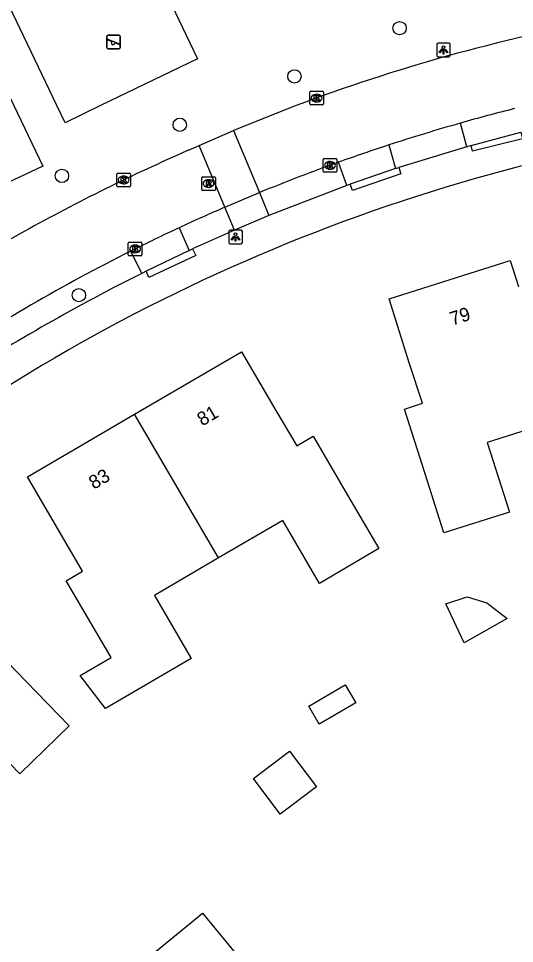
# Model space of a CAD drawing. Extents: x 160457 to 162082, y 388340 to 389736.
# Drawn here: x 161167.8 to 161204.2, y 388438.5 to 388506.4 of the extents above; entities that cross this region are included whole.
import ezdxf

# ---------------------------------------------------------------- set-up
doc = ezdxf.new("R2010")
doc.units = 0
for name, color, linetype in [('IMGEO_Boom', 7, 'Continuous'), ('IMGEO_Groenvoorziening', 7, 'Continuous'), ('IMGEO_Kolk', 7, 'Continuous'), ('IMGEO_Lichtpunt', 7, 'Continuous'), ('IMGEO_Pand', 7, 'Continuous'), ('IMGEO_Pand_nummerreeks', 7, 'Continuous'), ('IMGEO_Parkeervlak_open', 7, 'Continuous'), ('IMGEO_Rijbaan_lokaal_open', 7, 'Continuous'), ('IMGEO_Rioolput', 7, 'Continuous'), ('IMGEO_Speelvoorziening', 7, 'Continuous'), ('IMGEO_Voetpad_open', 7, 'Continuous')]:
    doc.layers.add(name, color=color, linetype=linetype)

msp = doc.modelspace()

# ---------------------------------------------------------------- linework, layer by layer
at = {"layer": 'IMGEO_Boom'}
for centre in [(161195.764, 388505.68), (161188.05, 388502.144), (161179.642, 388498.593), (161171.007, 388494.842), (161172.246, 388486.095)]:
    msp.add_circle(centre, 0.489, dxfattribs=at)
at = {"layer": 'IMGEO_Groenvoorziening'}
for points in [[(161180.938, 388503.439), (161173.832, 388500), (161171.23, 388498.741), (161170.631, 388500), (161166.605, 388508.47), (161176.307, 388513.153), (161180.938, 388503.439)], [(161147.709, 388506.645), (161153.424, 388503.876), (161163.381, 388508.57), (161167.471, 388500), (161169.592, 388495.555), (161157.084, 388489.672), (161152.131, 388500), (161150.693, 388502.998), (161146.879, 388504.807)]]:
    msp.add_lwpolyline(points, dxfattribs=at)
at = {"layer": 'IMGEO_Kolk'}
for p, q in [((161189.174, 388500.129), (161189.174, 388500.981)), ((161189.249, 388501.055), (161190.101, 388501.055)), ((161189.662, 388500.835), (161189.687, 388500.835)), ((161190.175, 388500.981), (161190.175, 388500.129)), ((161190.101, 388500.055), (161189.249, 388500.055)), ((161189.685, 388500.275), (161189.66, 388500.275)), ((161190.155, 388495.191), (161190.155, 388496.043)), ((161190.23, 388496.117), (161191.082, 388496.117)), ((161190.643, 388495.897), (161190.668, 388495.897)), ((161191.156, 388496.043), (161191.156, 388495.191)), ((161191.082, 388495.117), (161190.23, 388495.117)), ((161190.666, 388495.337), (161190.641, 388495.337)), ((161175.025, 388494.117), (161175.025, 388494.969)), ((161175.1, 388495.043), (161175.952, 388495.043)), ((161175.513, 388494.823), (161175.538, 388494.823)), ((161176.026, 388494.969), (161176.026, 388494.117)), ((161175.952, 388494.043), (161175.1, 388494.043)), ((161175.536, 388494.263), (161175.511, 388494.263)), ((161175.871, 388489.057), (161175.871, 388489.909)), ((161175.946, 388489.983), (161176.798, 388489.983)), ((161176.359, 388489.763), (161176.384, 388489.763)), ((161176.872, 388489.909), (161176.872, 388489.057)), ((161176.798, 388488.983), (161175.946, 388488.983)), ((161176.382, 388489.203), (161176.357, 388489.203))]:
    msp.add_line(p, q, dxfattribs=at)
for points in [[(161189.174, 388500.129), (161189.174, 388500.981)], [(161189.249, 388501.055), (161190.101, 388501.055)], [(161189.495, 388500.755), (161189.618, 388500.755), (161189.618, 388500.604), (161189.748, 388500.755), (161189.912, 388500.755), (161189.766, 388500.604), (161189.919, 388500.355), (161189.767, 388500.355), (161189.682, 388500.519), (161189.618, 388500.452), (161189.618, 388500.355), (161189.495, 388500.355), (161189.495, 388500.755)], [(161190.175, 388500.981), (161190.175, 388500.129)], [(161190.101, 388500.055), (161189.249, 388500.055)], [(161190.155, 388495.191), (161190.155, 388496.043)], [(161190.23, 388496.117), (161191.082, 388496.117)], [(161190.476, 388495.817), (161190.599, 388495.817), (161190.599, 388495.666), (161190.729, 388495.817), (161190.893, 388495.817), (161190.747, 388495.666), (161190.9, 388495.417), (161190.748, 388495.417), (161190.663, 388495.581), (161190.599, 388495.514), (161190.599, 388495.417), (161190.476, 388495.417), (161190.476, 388495.817)], [(161191.156, 388496.043), (161191.156, 388495.191)], [(161191.082, 388495.117), (161190.23, 388495.117)], [(161175.025, 388494.117), (161175.025, 388494.969)], [(161175.1, 388495.043), (161175.952, 388495.043)], [(161175.346, 388494.743), (161175.469, 388494.743), (161175.469, 388494.592), (161175.599, 388494.743), (161175.763, 388494.743), (161175.617, 388494.592), (161175.77, 388494.343), (161175.618, 388494.343), (161175.533, 388494.507), (161175.469, 388494.44), (161175.469, 388494.343), (161175.346, 388494.343), (161175.346, 388494.743)], [(161176.026, 388494.969), (161176.026, 388494.117)], [(161175.952, 388494.043), (161175.1, 388494.043)], [(161175.871, 388489.057), (161175.871, 388489.909)], [(161175.946, 388489.983), (161176.798, 388489.983)], [(161176.192, 388489.683), (161176.315, 388489.683), (161176.315, 388489.532), (161176.445, 388489.683), (161176.609, 388489.683), (161176.463, 388489.532), (161176.616, 388489.283), (161176.464, 388489.283), (161176.379, 388489.447), (161176.315, 388489.38), (161176.315, 388489.283), (161176.192, 388489.283), (161176.192, 388489.683)], [(161176.872, 388489.909), (161176.872, 388489.057)], [(161176.798, 388488.983), (161175.946, 388488.983)]]:
    msp.add_lwpolyline(points, dxfattribs=at)
for centre, start, end in [((161189.251, 388500.979), 91.55205, 178.44795), ((161189.251, 388500.979), 91.55205, 178.44795), ((161190.099, 388500.979), 1.55205, 88.44795), ((161190.099, 388500.979), 1.55205, 88.44795), ((161189.251, 388500.131), 181.55205, 268.44795), ((161189.251, 388500.131), 181.55205, 268.44795), ((161190.099, 388500.131), 271.55205, 358.44795), ((161190.099, 388500.131), 271.55205, 358.44795), ((161190.232, 388496.041), 91.55205, 178.44795), ((161190.232, 388496.041), 91.55205, 178.44795), ((161191.08, 388496.041), 1.55205, 88.44795), ((161191.08, 388496.041), 1.55205, 88.44795), ((161190.232, 388495.193), 181.55205, 268.44795), ((161190.232, 388495.193), 181.55205, 268.44795), ((161191.08, 388495.193), 271.55205, 358.44795), ((161191.08, 388495.193), 271.55205, 358.44795), ((161175.102, 388494.967), 91.55205, 178.44795), ((161175.102, 388494.967), 91.55205, 178.44795), ((161175.95, 388494.967), 1.55205, 88.44795), ((161175.95, 388494.967), 1.55205, 88.44795), ((161175.102, 388494.119), 181.55205, 268.44795), ((161175.102, 388494.119), 181.55205, 268.44795), ((161175.95, 388494.119), 271.55205, 358.44795), ((161175.95, 388494.119), 271.55205, 358.44795), ((161175.948, 388489.907), 91.55205, 178.44795), ((161175.948, 388489.907), 91.55205, 178.44795), ((161176.796, 388489.907), 1.55205, 88.44795), ((161176.796, 388489.907), 1.55205, 88.44795), ((161175.948, 388489.059), 181.55205, 268.44795), ((161175.948, 388489.059), 181.55205, 268.44795), ((161176.796, 388489.059), 271.55205, 358.44795), ((161176.796, 388489.059), 271.55205, 358.44795)]:
    msp.add_arc(centre, 0.0765, start, end, dxfattribs=at)
for centre, major_axis, ratio, start_param, end_param in [((161189.661, 388500.555), (-0.387, 0.002), 0.722429, 4.712389, 7.853982), ((161189.686, 388500.555), (-0.39, 0.002), 0.717154, 1.570796, 4.712389), ((161190.642, 388495.617), (-0.387, 0.002), 0.722429, 4.712389, 7.853982), ((161190.667, 388495.617), (-0.39, 0.002), 0.717154, 1.570796, 4.712389), ((161175.512, 388494.543), (-0.387, 0.002), 0.722429, 4.712389, 7.853982), ((161175.537, 388494.543), (-0.39, 0.002), 0.717154, 1.570796, 4.712389), ((161176.358, 388489.483), (-0.387, 0.002), 0.722429, 4.712389, 7.853982), ((161176.383, 388489.483), (-0.39, 0.002), 0.717154, 1.570796, 4.712389)]:
    msp.add_ellipse(centre, major_axis=major_axis, ratio=ratio, start_param=start_param, end_param=end_param, dxfattribs=at)
at = {"layer": 'IMGEO_Lichtpunt'}
for p, q in [((161199.386, 388504.584), (161198.578, 388504.584)), ((161199.386, 388504.584), (161198.578, 388504.584)), ((161198.484, 388504.489), (161198.484, 388503.682)), ((161198.484, 388504.489), (161198.484, 388503.682)), ((161199.48, 388503.682), (161199.48, 388504.489)), ((161199.48, 388503.682), (161199.48, 388504.489)), ((161198.578, 388503.588), (161199.386, 388503.588)), ((161198.578, 388503.588), (161199.386, 388503.588)), ((161183.236, 388490.764), (161183.236, 388489.957)), ((161183.236, 388490.764), (161183.236, 388489.957)), ((161184.138, 388490.859), (161183.33, 388490.859)), ((161184.138, 388490.859), (161183.33, 388490.859)), ((161184.232, 388489.957), (161184.232, 388490.764)), ((161184.232, 388489.957), (161184.232, 388490.764)), ((161183.33, 388489.863), (161184.138, 388489.863)), ((161183.33, 388489.863), (161184.138, 388489.863))]:
    msp.add_line(p, q, dxfattribs=at)
for points in [[(161198.858, 388504.153), (161198.897, 388504.125), (161198.709, 388503.863), (161198.671, 388503.89), (161198.858, 388504.153)], [(161198.96, 388504.105), (161199.007, 388504.105), (161199.007, 388503.783), (161198.96, 388503.783), (161198.96, 388504.105)], [(161199.07, 388504.125), (161199.108, 388504.152), (161199.295, 388503.89), (161199.256, 388503.862), (161199.07, 388504.125)], [(161183.61, 388490.428), (161183.649, 388490.4), (161183.461, 388490.138), (161183.423, 388490.165), (161183.61, 388490.428)], [(161183.712, 388490.38), (161183.759, 388490.38), (161183.759, 388490.058), (161183.712, 388490.058), (161183.712, 388490.38)], [(161183.822, 388490.4), (161183.86, 388490.427), (161184.047, 388490.165), (161184.008, 388490.137), (161183.822, 388490.4)]]:
    msp.add_lwpolyline(points, dxfattribs=at)
for centre in [(161198.983, 388504.287), (161183.735, 388490.562)]:
    msp.add_circle(centre, 0.0994, dxfattribs=at)
for centre, start, end in [((161198.578, 388504.489), 90, 180), ((161198.578, 388504.489), 90, 180), ((161199.386, 388504.489), 0, 90), ((161199.386, 388504.489), 0, 90), ((161198.578, 388503.682), 180, 270), ((161198.578, 388503.682), 180, 270), ((161199.386, 388503.682), 270, 0), ((161199.386, 388503.682), 270, 360), ((161183.33, 388490.764), 90, 180), ((161183.33, 388490.764), 90, 180), ((161184.138, 388490.764), 0, 90), ((161184.138, 388490.764), 0, 90), ((161183.33, 388489.957), 180, 270), ((161183.33, 388489.957), 180, 270), ((161184.138, 388489.957), 270, 0), ((161184.138, 388489.957), 270, 360)]:
    msp.add_arc(centre, 0.0946, start, end, dxfattribs=at)
at = {"layer": 'IMGEO_Pand'}
for points in [[(161207.659, 388477.017), (161202.191, 388475.275), (161203.814, 388470.182), (161199.006, 388468.65), (161197.628, 388472.977), (161196.11, 388477.741), (161197.443, 388478.166), (161196.493, 388481.058), (161194.985, 388485.825), (161203.867, 388488.634), (161204.485, 388486.741)], [(161176.326, 388477.357), (161184.174, 388481.946), (161186.698, 388477.63), (161188.22, 388475.04), (161189.429, 388475.746), (161191.953, 388471.43), (161194.249, 388467.503), (161189.895, 388464.953), (161187.195, 388469.571), (161182.49, 388466.82)], [(161182.49, 388466.82), (161177.786, 388464.069), (161180.486, 388459.451), (161174.204, 388455.777), (161172.335, 388458.184), (161174.603, 388459.51), (161172.037, 388463.9), (161171.31, 388465.143), (161172.518, 388465.849), (161168.475, 388472.765), (161176.326, 388477.357)], [(161182.49, 388466.82), (161176.326, 388477.357)], [(161153.029, 388458.197), (161151.637, 388459.638), (161158.289, 388466.128), (161161.781, 388462.549), (161163.887, 388460.365), (161164.891, 388461.339), (161168.374, 388457.751), (161171.537, 388454.491), (161167.907, 388450.98), (161164.184, 388454.809), (161160.119, 388450.857)], [(161200.507, 388460.595), (161199.144, 388463.458), (161200.707, 388463.954), (161202.16, 388463.525), (161203.637, 388462.381), (161200.507, 388460.595)], [(161192.543, 388456.19), (161189.869, 388454.626), (161189.096, 388455.947), (161191.77, 388457.511), (161192.543, 388456.19)], [(161187.014, 388448.023), (161185.041, 388450.625), (161187.69, 388452.634), (161189.663, 388450.033), (161187.014, 388448.023)], [(161177.648, 388437.754), (161181.311, 388440.761), (161184.498, 388436.889), (161180.969, 388433.888)]]:
    msp.add_lwpolyline(points, dxfattribs=at)
at = {"layer": 'IMGEO_Parkeervlak_open'}
for points in [[(161200.696, 388496.979), (161200.231, 388498.718)], [(161194.964, 388497.11), (161195.468, 388495.379)], [(161191.905, 388494.149), (161191.285, 388495.847)], [(161185.479, 388493.614), (161186.18, 388491.936)], [(161183.649, 388490.863), (161182.946, 388492.544)], [(161179.59, 388491.033), (161180.329, 388489.363)], [(161176.861, 388487.692), (161176.057, 388489.324)]]:
    msp.add_lwpolyline(points, dxfattribs=at)
at = {"layer": 'IMGEO_Rijbaan_lokaal_open'}
for points in [[(161188.178, 388500), (161183.578, 388498.163)], [(161181.055, 388497.068), (161183.578, 388498.163)], [(161183.578, 388498.163), (161185.479, 388493.614)], [(161180.284, 388496.721), (161181.055, 388497.068)], [(161182.946, 388492.544), (161181.055, 388497.068)], [(161182.946, 388492.544), (161185.479, 388493.614)]]:
    msp.add_lwpolyline(points, dxfattribs=at)
for centre, radius, start, end in [((161234.541, 388377.249), 131.215, 100.47016, 110.69141), ((161237.671, 388366.807), 137.122, 104.13458, 105.84544), ((161241.044, 388355.607), 148.817, 105.9171, 108.03746), ((161237.676, 388365.341), 143.369, 113.5977, 118.97201), ((161236.278, 388370.776), 132.918, 108.10894, 109.78573), ((161238.499, 388364.423), 139.647, 109.76062, 112.31308), ((161236.705, 388368.661), 135.045, 113.45832, 115.01989), ((161239.252, 388363.187), 141.082, 115.01725, 116.61116), ((161230.477, 388377.265), 129.451, 118.74061, 122.28976), ((161237.889, 388366.08), 137.885, 116.64308, 123.54689)]:
    msp.add_arc(centre, radius, start, end, dxfattribs=at)
at = {"layer": 'IMGEO_Rioolput'}
for p, q in [((161181.25, 388493.855), (161181.25, 388494.707)), ((161181.325, 388494.781), (161182.177, 388494.781)), ((161181.738, 388494.561), (161181.763, 388494.561)), ((161182.251, 388494.707), (161182.251, 388493.855)), ((161182.177, 388493.781), (161181.325, 388493.781)), ((161181.761, 388494.001), (161181.736, 388494.001))]:
    msp.add_line(p, q, dxfattribs=at)
for points in [[(161181.25, 388493.855), (161181.25, 388494.707)], [(161181.325, 388494.781), (161182.177, 388494.781)], [(161181.839, 388494.479), (161181.587, 388494.481), (161181.587, 388494.081)], [(161181.765, 388494.4), (161181.711, 388494.4), (161181.711, 388494.319)], [(161182.251, 388494.707), (161182.251, 388493.855)], [(161182.177, 388493.781), (161181.325, 388493.781)], [(161181.587, 388494.081), (161181.711, 388494.081), (161181.711, 388494.243), (161181.722, 388494.243)], [(161181.711, 388494.319), (161181.763, 388494.319)], [(161181.769, 388494.214), (161181.84, 388494.081), (161181.98, 388494.081), (161181.915, 388494.207)]]:
    msp.add_lwpolyline(points, dxfattribs=at)
for centre, radius, start, end in [((161181.327, 388494.705), 0.0765, 91.55205, 178.44795), ((161181.327, 388494.705), 0.0765, 91.55205, 178.44795), ((161181.771, 388494.304), 0.0964, 77.00612, 93.18647), ((161181.838, 388494.369), 0.109, 350.36119, 89.41601), ((161182.175, 388494.705), 0.0765, 1.55205, 88.44795), ((161182.175, 388494.705), 0.0765, 1.55205, 88.44795), ((161181.327, 388493.857), 0.0765, 181.55205, 268.44795), ((161181.327, 388493.857), 0.0765, 181.55205, 268.44795), ((161181.721, 388494.19), 0.0533, 26.02933, 88.69889), ((161181.747, 388494.508), 0.19, 274.7715, 282.96867), ((161181.785, 388494.361), 0.0378, 276.66336, 79.67722), ((161181.836, 388494.369), 0.112, 277.58423, 350.98172), ((161181.82, 388494.154), 0.108, 29.51342, 73.79051), ((161182.175, 388493.857), 0.0765, 271.55205, 358.44795), ((161182.175, 388493.857), 0.0765, 271.55205, 358.44795)]:
    msp.add_arc(centre, radius, start, end, dxfattribs=at)
for centre, major_axis, ratio, start_param, end_param in [((161181.737, 388494.281), (-0.387, 0.002), 0.722429, 4.712389, 7.853982), ((161181.762, 388494.281), (-0.39, 0.002), 0.717154, 1.570796, 4.712389)]:
    msp.add_ellipse(centre, major_axis=major_axis, ratio=ratio, start_param=start_param, end_param=end_param, dxfattribs=at)
at = {"layer": 'IMGEO_Speelvoorziening'}
for p, q in [((161174.29, 388504.261), (161174.29, 388505.061)), ((161174.29, 388505.061), (161174.29, 388504.261)), ((161174.673, 388504.689), (161174.334, 388504.826)), ((161174.359, 388504.886), (161175.235, 388504.533)), ((161174.39, 388505.161), (161175.18, 388505.161)), ((161175.18, 388505.161), (161174.39, 388505.161)), ((161175.211, 388504.473), (161174.871, 388504.61)), ((161175.28, 388505.061), (161175.28, 388504.261)), ((161175.28, 388504.261), (161175.28, 388505.061)), ((161175.18, 388504.161), (161174.39, 388504.161)), ((161174.39, 388504.161), (161175.18, 388504.161))]:
    msp.add_line(p, q, dxfattribs=at)
for centre, radius, start, end in [((161174.39, 388505.061), 0.1, 90, 180), ((161174.39, 388505.061), 0.1, 90, 180), ((161174.347, 388504.856), 0.0327, 68.07798, 248.07798), ((161174.752, 388504.599), 0.12, 130.99278, 5.16318), ((161175.18, 388505.061), 0.1, 0, 90), ((161175.18, 388505.061), 0.1, 360, 90), ((161174.39, 388504.261), 0.1, 180, 270), ((161174.39, 388504.261), 0.1, 180, 270), ((161175.18, 388504.261), 0.1, 270, 0), ((161175.18, 388504.261), 0.1, 270, 0), ((161175.223, 388504.503), 0.0327, 248.07798, 68.07798)]:
    msp.add_arc(centre, radius, start, end, dxfattribs=at)
at = {"layer": 'IMGEO_Voetpad_open'}
for points in [[(161204.648, 388498.048), (161204.769, 388497.563), (161201.113, 388496.651), (161201.008, 388497.074)], [(161201.008, 388497.074), (161204.648, 388498.048)], [(161200.696, 388496.979), (161195.703, 388495.459)], [(161201.008, 388497.074), (161200.696, 388496.979)], [(161195.703, 388495.459), (161195.861, 388495.006), (161192.305, 388493.768), (161192.141, 388494.24)], [(161195.468, 388495.379), (161192.141, 388494.24)], [(161195.468, 388495.379), (161195.703, 388495.459)], [(161191.905, 388494.149), (161186.18, 388491.936)], [(161192.141, 388494.24), (161191.905, 388494.149)], [(161186.18, 388491.936), (161183.649, 388490.863)], [(161183.649, 388490.863), (161180.588, 388489.487)], [(161180.588, 388489.487), (161180.813, 388489.007), (161177.382, 388487.394), (161177.17, 388487.846)], [(161180.329, 388489.363), (161177.17, 388487.846)], [(161180.329, 388489.363), (161180.588, 388489.487)], [(161177.17, 388487.846), (161176.861, 388487.692)]]:
    msp.add_lwpolyline(points, dxfattribs=at)
for centre, radius, start, end in [((161238.162, 388365.537), 134.266, 96.39138, 127.00008), ((161240.331, 388360.62), 142.042, 116.5413, 122.89611)]:
    msp.add_arc(centre, radius, start, end, dxfattribs=at)

# ---------------------------------------------------------------- texts
at = {"layer": 'IMGEO_Pand_nummerreeks'}
for s, rotation, p in [('79', 17.54996, (161199.626, 388483.853)), ('81', 30.31971, (161181.289, 388476.459)), ('83', 30.31971, (161173.342, 388471.812))]:
    msp.add_text(s, height=1, rotation=rotation, dxfattribs=at).set_placement(p)

doc.saveas('drawing.dxf')
